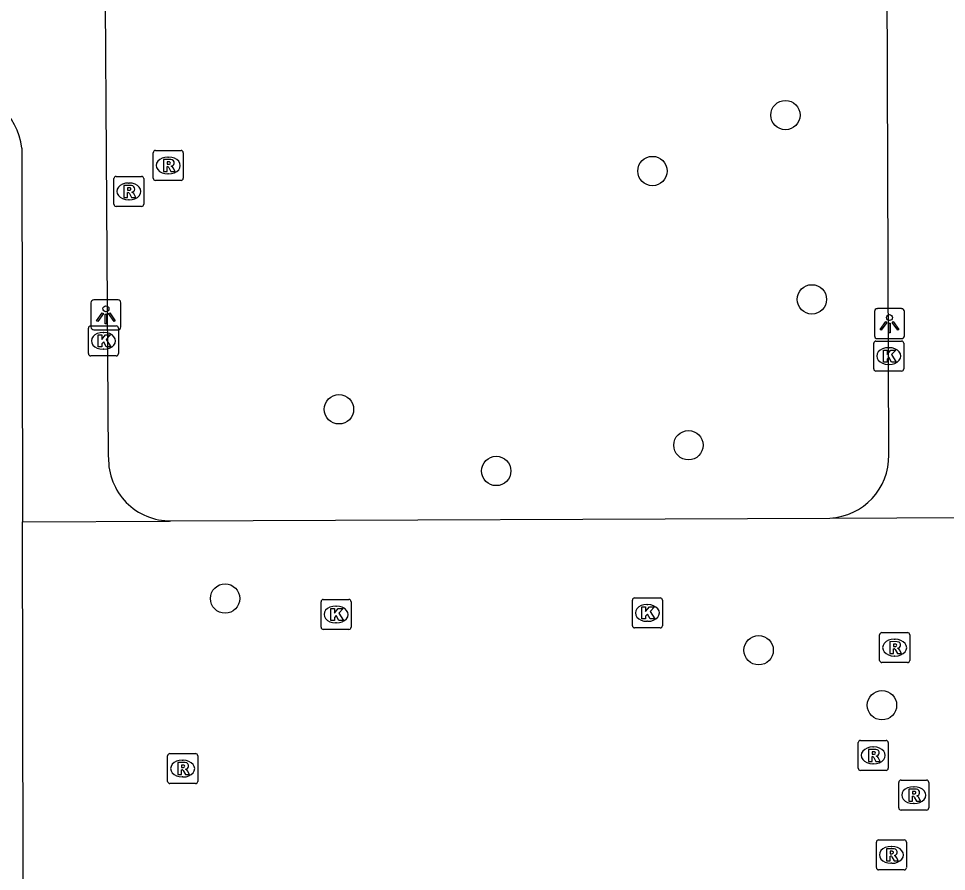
# Model space of a CAD drawing. Extents: x 160732 to 162105, y 387428 to 388479.
# Drawn here: x 161217.02 to 161247.96, y 388148.3 to 388176.73 of the extents above; entities that cross this region are included whole.
import ezdxf

# ---------------------------------------------------------------- set-up
doc = ezdxf.new("R2010")
doc.units = 0
for name, color, linetype in [('IMGEO_Boom', 7, 'Continuous'), ('IMGEO_Kolk', 7, 'Continuous'), ('IMGEO_Lichtpunt', 7, 'Continuous'), ('IMGEO_Rioolput', 7, 'Continuous'), ('IMGEO_Voetpad_open', 7, 'Continuous')]:
    doc.layers.add(name, color=color, linetype=linetype)

msp = doc.modelspace()

# ---------------------------------------------------------------- linework, layer by layer
at = {"layer": 'IMGEO_Boom'}
for centre in [(161242.588, 388173.51), (161238.152, 388171.645), (161243.471, 388167.368), (161227.702, 388163.704), (161239.355, 388162.508), (161232.945, 388161.649), (161223.905, 388157.399), (161241.695, 388155.675), (161245.807, 388153.843)]:
    msp.add_circle(centre, 0.489, dxfattribs=at)
at = {"layer": 'IMGEO_Kolk'}
for p, q in [((161219.348, 388165.559), (161219.348, 388166.411)), ((161219.423, 388166.485), (161220.275, 388166.485)), ((161220.349, 388166.411), (161220.349, 388165.559)), ((161219.836, 388166.265), (161219.861, 388166.265)), ((161219.859, 388165.705), (161219.834, 388165.705)), ((161245.532, 388165.052), (161245.532, 388165.904)), ((161245.607, 388165.978), (161246.459, 388165.978)), ((161246.02, 388165.758), (161246.045, 388165.758)), ((161246.533, 388165.904), (161246.533, 388165.052)), ((161220.275, 388165.485), (161219.423, 388165.485)), ((161246.043, 388165.198), (161246.018, 388165.198)), ((161246.459, 388164.978), (161245.607, 388164.978)), ((161227.179, 388157.367), (161228.031, 388157.367)), ((161237.483, 388156.493), (161237.483, 388157.345)), ((161237.558, 388157.419), (161238.41, 388157.419)), ((161238.484, 388157.345), (161238.484, 388156.493)), ((161227.104, 388156.441), (161227.104, 388157.293)), ((161227.592, 388157.147), (161227.617, 388157.147)), ((161228.105, 388157.293), (161228.105, 388156.441)), ((161237.971, 388157.199), (161237.996, 388157.199)), ((161227.615, 388156.587), (161227.59, 388156.587)), ((161238.41, 388156.419), (161237.558, 388156.419)), ((161237.994, 388156.639), (161237.969, 388156.639)), ((161228.031, 388156.367), (161227.179, 388156.367))]:
    msp.add_line(p, q, dxfattribs=at)
for points in [[(161219.348, 388165.559), (161219.348, 388166.411)], [(161219.423, 388166.485), (161220.275, 388166.485)], [(161220.349, 388166.411), (161220.349, 388165.559)], [(161219.669, 388166.185), (161219.792, 388166.185), (161219.792, 388166.034), (161219.922, 388166.185), (161220.086, 388166.185), (161219.94, 388166.034), (161220.093, 388165.785), (161219.941, 388165.785), (161219.856, 388165.949), (161219.792, 388165.882), (161219.792, 388165.785), (161219.669, 388165.785), (161219.669, 388166.185)], [(161245.532, 388165.052), (161245.532, 388165.904)], [(161245.607, 388165.978), (161246.459, 388165.978)], [(161245.853, 388165.678), (161245.976, 388165.678), (161245.976, 388165.527), (161246.106, 388165.678), (161246.27, 388165.678), (161246.124, 388165.527), (161246.277, 388165.278), (161246.125, 388165.278), (161246.04, 388165.442), (161245.976, 388165.375), (161245.976, 388165.278), (161245.853, 388165.278), (161245.853, 388165.678)], [(161246.533, 388165.904), (161246.533, 388165.052)], [(161220.275, 388165.485), (161219.423, 388165.485)], [(161246.459, 388164.978), (161245.607, 388164.978)], [(161227.179, 388157.367), (161228.031, 388157.367)], [(161237.483, 388156.493), (161237.483, 388157.345)], [(161237.558, 388157.419), (161238.41, 388157.419)], [(161238.484, 388157.345), (161238.484, 388156.493)], [(161227.104, 388156.441), (161227.104, 388157.293)], [(161227.425, 388157.067), (161227.548, 388157.067), (161227.548, 388156.916), (161227.678, 388157.067), (161227.842, 388157.067), (161227.696, 388156.916), (161227.849, 388156.667), (161227.697, 388156.667), (161227.612, 388156.831), (161227.548, 388156.764), (161227.548, 388156.667), (161227.425, 388156.667), (161227.425, 388157.067)], [(161228.105, 388157.293), (161228.105, 388156.441)], [(161237.804, 388157.119), (161237.927, 388157.119), (161237.927, 388156.968), (161238.057, 388157.119), (161238.221, 388157.119), (161238.075, 388156.968), (161238.228, 388156.719), (161238.076, 388156.719), (161237.991, 388156.883), (161237.927, 388156.816), (161237.927, 388156.719), (161237.804, 388156.719), (161237.804, 388157.119)], [(161238.41, 388156.419), (161237.558, 388156.419)], [(161228.031, 388156.367), (161227.179, 388156.367)]]:
    msp.add_lwpolyline(points, dxfattribs=at)
for centre, start, end in [((161219.425, 388166.409), 91.552, 178.448), ((161219.425, 388166.409), 91.552, 178.448), ((161220.273, 388166.409), 1.552, 88.448), ((161220.273, 388166.409), 1.552, 88.448), ((161245.609, 388165.902), 91.552, 178.448), ((161245.609, 388165.902), 91.552, 178.448), ((161246.457, 388165.902), 1.552, 88.448), ((161246.457, 388165.902), 1.552, 88.448), ((161219.425, 388165.561), 181.552, 268.448), ((161219.425, 388165.561), 181.552, 268.448), ((161220.273, 388165.561), 271.552, 358.448), ((161220.273, 388165.561), 271.552, 358.448), ((161245.609, 388165.054), 181.552, 268.448), ((161245.609, 388165.054), 181.552, 268.448), ((161246.457, 388165.054), 271.552, 358.448), ((161246.457, 388165.054), 271.552, 358.448), ((161227.181, 388157.291), 91.552, 178.448), ((161227.181, 388157.291), 91.552, 178.448), ((161228.029, 388157.291), 1.552, 88.448), ((161228.029, 388157.291), 1.552, 88.448), ((161237.56, 388157.343), 91.552, 178.448), ((161237.56, 388157.343), 91.552, 178.448), ((161238.408, 388157.343), 1.552, 88.448), ((161238.408, 388157.343), 1.552, 88.448), ((161227.181, 388156.443), 181.552, 268.448), ((161227.181, 388156.443), 181.552, 268.448), ((161228.029, 388156.443), 271.552, 358.448), ((161228.029, 388156.443), 271.552, 358.448), ((161237.56, 388156.495), 181.552, 268.448), ((161237.56, 388156.495), 181.552, 268.448), ((161238.408, 388156.495), 271.552, 358.448), ((161238.408, 388156.495), 271.552, 358.448)]:
    msp.add_arc(centre, 0.0765, start, end, dxfattribs=at)
for centre, major_axis, ratio, start_param, end_param in [((161219.835, 388165.985), (-0.387, 0.002), 0.722429, 4.712389, 7.853982), ((161219.86, 388165.985), (-0.39, 0.002), 0.717154, 1.570796, 4.712389), ((161246.019, 388165.478), (-0.387, 0.002), 0.722429, 4.712389, 7.853982), ((161246.044, 388165.478), (-0.39, 0.002), 0.717154, 1.570796, 4.712389), ((161227.591, 388156.867), (-0.387, 0.002), 0.722429, 4.712389, 7.853982), ((161227.616, 388156.867), (-0.39, 0.002), 0.717154, 1.570796, 4.712389), ((161237.97, 388156.919), (-0.387, 0.002), 0.722429, 4.712389, 7.853982), ((161237.995, 388156.919), (-0.39, 0.002), 0.717154, 1.570796, 4.712389)]:
    msp.add_ellipse(centre, major_axis=major_axis, ratio=ratio, start_param=start_param, end_param=end_param, dxfattribs=at)
at = {"layer": 'IMGEO_Lichtpunt'}
for p, q in [((161219.432, 388167.256), (161219.432, 388166.449)), ((161219.432, 388167.256), (161219.432, 388166.449)), ((161220.334, 388167.351), (161219.526, 388167.351)), ((161220.334, 388167.351), (161219.526, 388167.351)), ((161220.428, 388166.449), (161220.428, 388167.256)), ((161220.428, 388166.449), (161220.428, 388167.256)), ((161245.558, 388166.963), (161245.558, 388166.156)), ((161245.558, 388166.963), (161245.558, 388166.156)), ((161246.46, 388167.058), (161245.652, 388167.058)), ((161246.46, 388167.058), (161245.652, 388167.058)), ((161246.554, 388166.156), (161246.554, 388166.963)), ((161246.554, 388166.156), (161246.554, 388166.963)), ((161219.526, 388166.355), (161220.334, 388166.355)), ((161219.526, 388166.355), (161220.334, 388166.355)), ((161245.652, 388166.062), (161246.46, 388166.062)), ((161245.652, 388166.062), (161246.46, 388166.062))]:
    msp.add_line(p, q, dxfattribs=at)
for points in [[(161219.806, 388166.92), (161219.845, 388166.892), (161219.657, 388166.63), (161219.619, 388166.657), (161219.806, 388166.92)], [(161220.018, 388166.892), (161220.056, 388166.919), (161220.243, 388166.657), (161220.204, 388166.629), (161220.018, 388166.892)], [(161219.908, 388166.872), (161219.955, 388166.872), (161219.955, 388166.55), (161219.908, 388166.55), (161219.908, 388166.872)], [(161245.932, 388166.627), (161245.971, 388166.599), (161245.783, 388166.337), (161245.745, 388166.364), (161245.932, 388166.627)], [(161246.144, 388166.599), (161246.182, 388166.626), (161246.369, 388166.364), (161246.33, 388166.336), (161246.144, 388166.599)], [(161246.034, 388166.579), (161246.081, 388166.579), (161246.081, 388166.257), (161246.034, 388166.257), (161246.034, 388166.579)]]:
    msp.add_lwpolyline(points, dxfattribs=at)
for centre in [(161219.931, 388167.054), (161246.057, 388166.761)]:
    msp.add_circle(centre, 0.0994, dxfattribs=at)
for centre, start, end in [((161219.526, 388167.256), 90, 180), ((161219.526, 388167.256), 90, 180), ((161220.334, 388167.256), 0, 90), ((161220.334, 388167.256), 0, 90), ((161245.652, 388166.963), 90, 180), ((161245.652, 388166.963), 90, 180), ((161246.46, 388166.963), 0, 90), ((161246.46, 388166.963), 0, 90), ((161219.526, 388166.449), 180, 270), ((161219.526, 388166.449), 180, 270), ((161220.334, 388166.449), 270, 0), ((161220.334, 388166.449), 270, 360), ((161245.652, 388166.156), 180, 270), ((161245.652, 388166.156), 180, 270), ((161246.46, 388166.156), 270, 0), ((161246.46, 388166.156), 270, 360)]:
    msp.add_arc(centre, 0.0946, start, end, dxfattribs=at)
at = {"layer": 'IMGEO_Rioolput'}
for p, q in [((161221.509, 388171.404), (161221.509, 388172.256)), ((161221.584, 388172.33), (161222.436, 388172.33)), ((161222.51, 388172.256), (161222.51, 388171.404)), ((161221.997, 388172.11), (161222.022, 388172.11)), ((161220.194, 388170.539), (161220.194, 388171.391)), ((161220.269, 388171.465), (161221.121, 388171.465)), ((161220.682, 388171.245), (161220.707, 388171.245)), ((161221.195, 388171.391), (161221.195, 388170.539)), ((161222.436, 388171.33), (161221.584, 388171.33)), ((161222.02, 388171.55), (161221.995, 388171.55)), ((161220.705, 388170.685), (161220.68, 388170.685)), ((161221.121, 388170.465), (161220.269, 388170.465)), ((161245.729, 388155.337), (161245.729, 388156.189)), ((161245.804, 388156.263), (161246.656, 388156.263)), ((161246.73, 388156.189), (161246.73, 388155.337)), ((161246.217, 388156.043), (161246.242, 388156.043)), ((161246.24, 388155.483), (161246.215, 388155.483)), ((161246.656, 388155.263), (161245.804, 388155.263)), ((161245.015, 388151.746), (161245.015, 388152.598)), ((161245.09, 388152.672), (161245.942, 388152.672)), ((161245.503, 388152.452), (161245.528, 388152.452)), ((161246.016, 388152.598), (161246.016, 388151.746)), ((161221.989, 388151.306), (161221.989, 388152.158)), ((161222.064, 388152.232), (161222.916, 388152.232)), ((161222.99, 388152.158), (161222.99, 388151.306)), ((161222.477, 388152.012), (161222.502, 388152.012)), ((161245.526, 388151.892), (161245.501, 388151.892)), ((161222.5, 388151.452), (161222.475, 388151.452)), ((161245.942, 388151.672), (161245.09, 388151.672)), ((161222.916, 388151.232), (161222.064, 388151.232)), ((161246.366, 388150.421), (161246.366, 388151.273)), ((161246.441, 388151.347), (161247.293, 388151.347)), ((161247.367, 388151.273), (161247.367, 388150.421)), ((161246.854, 388151.127), (161246.879, 388151.127)), ((161246.877, 388150.567), (161246.852, 388150.567)), ((161247.293, 388150.347), (161246.441, 388150.347)), ((161245.621, 388148.43), (161245.621, 388149.282)), ((161245.696, 388149.356), (161246.548, 388149.356)), ((161246.622, 388149.282), (161246.622, 388148.43)), ((161246.109, 388149.136), (161246.134, 388149.136)), ((161246.548, 388148.356), (161245.696, 388148.356)), ((161246.132, 388148.576), (161246.107, 388148.576))]:
    msp.add_line(p, q, dxfattribs=at)
for points in [[(161221.509, 388171.404), (161221.509, 388172.256)], [(161221.584, 388172.33), (161222.436, 388172.33)], [(161222.51, 388172.256), (161222.51, 388171.404)], [(161222.098, 388172.028), (161221.846, 388172.03), (161221.846, 388171.63)], [(161222.024, 388171.949), (161221.97, 388171.949), (161221.97, 388171.868)], [(161221.97, 388171.868), (161222.022, 388171.868)], [(161221.846, 388171.63), (161221.97, 388171.63), (161221.97, 388171.792), (161221.981, 388171.792)], [(161222.028, 388171.763), (161222.099, 388171.63), (161222.239, 388171.63), (161222.174, 388171.756)], [(161220.194, 388170.539), (161220.194, 388171.391)], [(161220.269, 388171.465), (161221.121, 388171.465)], [(161221.195, 388171.391), (161221.195, 388170.539)], [(161222.436, 388171.33), (161221.584, 388171.33)], [(161220.783, 388171.163), (161220.531, 388171.165), (161220.531, 388170.765)], [(161220.709, 388171.084), (161220.655, 388171.084), (161220.655, 388171.003)], [(161220.655, 388171.003), (161220.707, 388171.003)], [(161220.531, 388170.765), (161220.655, 388170.765), (161220.655, 388170.927), (161220.666, 388170.927)], [(161220.713, 388170.898), (161220.784, 388170.765), (161220.924, 388170.765), (161220.859, 388170.891)], [(161221.121, 388170.465), (161220.269, 388170.465)], [(161245.729, 388155.337), (161245.729, 388156.189)], [(161245.804, 388156.263), (161246.656, 388156.263)], [(161246.73, 388156.189), (161246.73, 388155.337)], [(161246.318, 388155.961), (161246.066, 388155.963), (161246.066, 388155.563)], [(161246.244, 388155.882), (161246.19, 388155.882), (161246.19, 388155.801)], [(161246.19, 388155.801), (161246.242, 388155.801)], [(161246.066, 388155.563), (161246.19, 388155.563), (161246.19, 388155.725), (161246.201, 388155.725)], [(161246.248, 388155.696), (161246.319, 388155.563), (161246.459, 388155.563), (161246.394, 388155.689)], [(161246.656, 388155.263), (161245.804, 388155.263)], [(161245.015, 388151.746), (161245.015, 388152.598)], [(161245.09, 388152.672), (161245.942, 388152.672)], [(161245.604, 388152.37), (161245.352, 388152.372), (161245.352, 388151.972)], [(161246.016, 388152.598), (161246.016, 388151.746)], [(161221.989, 388151.306), (161221.989, 388152.158)], [(161222.064, 388152.232), (161222.916, 388152.232)], [(161222.99, 388152.158), (161222.99, 388151.306)], [(161245.352, 388151.972), (161245.476, 388151.972), (161245.476, 388152.134), (161245.487, 388152.134)], [(161245.53, 388152.291), (161245.476, 388152.291), (161245.476, 388152.21)], [(161245.476, 388152.21), (161245.528, 388152.21)], [(161245.534, 388152.105), (161245.605, 388151.972), (161245.745, 388151.972), (161245.68, 388152.098)], [(161222.578, 388151.93), (161222.326, 388151.932), (161222.326, 388151.532)], [(161222.504, 388151.851), (161222.45, 388151.851), (161222.45, 388151.77)], [(161222.45, 388151.77), (161222.502, 388151.77)], [(161222.326, 388151.532), (161222.45, 388151.532), (161222.45, 388151.694), (161222.461, 388151.694)], [(161222.508, 388151.665), (161222.579, 388151.532), (161222.719, 388151.532), (161222.654, 388151.658)], [(161245.942, 388151.672), (161245.09, 388151.672)], [(161222.916, 388151.232), (161222.064, 388151.232)], [(161246.366, 388150.421), (161246.366, 388151.273)], [(161246.441, 388151.347), (161247.293, 388151.347)], [(161247.367, 388151.273), (161247.367, 388150.421)], [(161246.955, 388151.045), (161246.703, 388151.047), (161246.703, 388150.647)], [(161246.881, 388150.966), (161246.827, 388150.966), (161246.827, 388150.885)], [(161246.827, 388150.885), (161246.879, 388150.885)], [(161246.703, 388150.647), (161246.827, 388150.647), (161246.827, 388150.809), (161246.838, 388150.809)], [(161246.885, 388150.78), (161246.956, 388150.647), (161247.096, 388150.647), (161247.031, 388150.773)], [(161247.293, 388150.347), (161246.441, 388150.347)], [(161245.621, 388148.43), (161245.621, 388149.282)], [(161245.696, 388149.356), (161246.548, 388149.356)], [(161246.622, 388149.282), (161246.622, 388148.43)], [(161246.21, 388149.054), (161245.958, 388149.056), (161245.958, 388148.656)], [(161246.136, 388148.975), (161246.082, 388148.975), (161246.082, 388148.894)], [(161245.958, 388148.656), (161246.082, 388148.656), (161246.082, 388148.818), (161246.093, 388148.818)], [(161246.082, 388148.894), (161246.134, 388148.894)], [(161246.14, 388148.789), (161246.211, 388148.656), (161246.351, 388148.656), (161246.286, 388148.782)], [(161246.548, 388148.356), (161245.696, 388148.356)]]:
    msp.add_lwpolyline(points, dxfattribs=at)
for centre, radius, start, end in [((161221.586, 388172.254), 0.0765, 91.552, 178.448), ((161221.586, 388172.254), 0.0765, 91.552, 178.448), ((161222.434, 388172.254), 0.0765, 1.552, 88.448), ((161222.434, 388172.254), 0.0765, 1.552, 88.448), ((161222.006, 388172.057), 0.19, 274.7715, 282.9687), ((161222.03, 388171.853), 0.0964, 77.0061, 93.1865), ((161222.044, 388171.91), 0.0378, 276.6634, 79.6772), ((161222.097, 388171.918), 0.109, 350.3612, 89.416), ((161222.095, 388171.918), 0.112, 277.5842, 350.9817), ((161221.98, 388171.739), 0.0533, 26.0293, 88.6989), ((161222.079, 388171.703), 0.108, 29.5134, 73.7905), ((161220.271, 388171.389), 0.0765, 91.552, 178.448), ((161220.271, 388171.389), 0.0765, 91.552, 178.448), ((161221.119, 388171.389), 0.0765, 1.552, 88.448), ((161221.119, 388171.389), 0.0765, 1.552, 88.448), ((161221.586, 388171.406), 0.0765, 181.552, 268.448), ((161221.586, 388171.406), 0.0765, 181.552, 268.448), ((161222.434, 388171.406), 0.0765, 271.552, 358.448), ((161222.434, 388171.406), 0.0765, 271.552, 358.448), ((161220.691, 388171.192), 0.19, 274.7715, 282.9687), ((161220.715, 388170.988), 0.0964, 77.0061, 93.1865), ((161220.729, 388171.045), 0.0378, 276.6634, 79.6772), ((161220.782, 388171.053), 0.109, 350.3612, 89.416), ((161220.78, 388171.053), 0.112, 277.5842, 350.9817), ((161220.764, 388170.838), 0.108, 29.5134, 73.7905), ((161220.665, 388170.874), 0.0533, 26.0293, 88.6989), ((161220.271, 388170.541), 0.0765, 181.552, 268.448), ((161220.271, 388170.541), 0.0765, 181.552, 268.448), ((161221.119, 388170.541), 0.0765, 271.552, 358.448), ((161221.119, 388170.541), 0.0765, 271.552, 358.448), ((161245.806, 388156.187), 0.0765, 91.552, 178.448), ((161245.806, 388156.187), 0.0765, 91.552, 178.448), ((161246.654, 388156.187), 0.0765, 1.552, 88.448), ((161246.654, 388156.187), 0.0765, 1.552, 88.448), ((161246.226, 388155.99), 0.19, 274.7715, 282.9687), ((161246.25, 388155.786), 0.0964, 77.0061, 93.1865), ((161246.264, 388155.843), 0.0378, 276.6634, 79.6772), ((161246.317, 388155.851), 0.109, 350.3612, 89.416), ((161246.315, 388155.851), 0.112, 277.5842, 350.9817), ((161246.2, 388155.672), 0.0533, 26.0293, 88.6989), ((161246.299, 388155.636), 0.108, 29.5134, 73.7905), ((161245.806, 388155.339), 0.0765, 181.552, 268.448), ((161245.806, 388155.339), 0.0765, 181.552, 268.448), ((161246.654, 388155.339), 0.0765, 271.552, 358.448), ((161246.654, 388155.339), 0.0765, 271.552, 358.448), ((161245.092, 388152.596), 0.0765, 91.552, 178.448), ((161245.092, 388152.596), 0.0765, 91.552, 178.448), ((161245.94, 388152.596), 0.0765, 1.552, 88.448), ((161245.94, 388152.596), 0.0765, 1.552, 88.448), ((161222.066, 388152.156), 0.0765, 91.552, 178.448), ((161222.066, 388152.156), 0.0765, 91.552, 178.448), ((161222.914, 388152.156), 0.0765, 1.552, 88.448), ((161222.914, 388152.156), 0.0765, 1.552, 88.448), ((161245.486, 388152.081), 0.0533, 26.0293, 88.6989), ((161245.512, 388152.399), 0.19, 274.7715, 282.9687), ((161245.536, 388152.195), 0.0964, 77.0061, 93.1865), ((161245.55, 388152.252), 0.0378, 276.6634, 79.6772), ((161245.603, 388152.26), 0.109, 350.3612, 89.416), ((161245.601, 388152.26), 0.112, 277.5842, 350.9817), ((161245.585, 388152.045), 0.108, 29.5134, 73.7905), ((161222.486, 388151.959), 0.19, 274.7715, 282.9687), ((161222.51, 388151.755), 0.0964, 77.0061, 93.1865), ((161222.524, 388151.812), 0.0378, 276.6634, 79.6772), ((161222.577, 388151.82), 0.109, 350.3612, 89.416), ((161222.575, 388151.82), 0.112, 277.5842, 350.9817), ((161222.46, 388151.641), 0.0533, 26.0293, 88.6989), ((161222.559, 388151.605), 0.108, 29.5134, 73.7905), ((161245.092, 388151.748), 0.0765, 181.552, 268.448), ((161245.092, 388151.748), 0.0765, 181.552, 268.448), ((161245.94, 388151.748), 0.0765, 271.552, 358.448), ((161245.94, 388151.748), 0.0765, 271.552, 358.448), ((161222.066, 388151.308), 0.0765, 181.552, 268.448), ((161222.066, 388151.308), 0.0765, 181.552, 268.448), ((161222.914, 388151.308), 0.0765, 271.552, 358.448), ((161222.914, 388151.308), 0.0765, 271.552, 358.448), ((161246.443, 388151.271), 0.0765, 91.552, 178.448), ((161246.443, 388151.271), 0.0765, 91.552, 178.448), ((161247.291, 388151.271), 0.0765, 1.552, 88.448), ((161247.291, 388151.271), 0.0765, 1.552, 88.448), ((161246.863, 388151.074), 0.19, 274.7715, 282.9687), ((161246.887, 388150.87), 0.0964, 77.0061, 93.1865), ((161246.901, 388150.927), 0.0378, 276.6634, 79.6772), ((161246.954, 388150.935), 0.109, 350.3612, 89.416), ((161246.952, 388150.935), 0.112, 277.5842, 350.9817), ((161246.837, 388150.756), 0.0533, 26.0293, 88.6989), ((161246.936, 388150.72), 0.108, 29.5134, 73.7905), ((161246.443, 388150.423), 0.0765, 181.552, 268.448), ((161246.443, 388150.423), 0.0765, 181.552, 268.448), ((161247.291, 388150.423), 0.0765, 271.552, 358.448), ((161247.291, 388150.423), 0.0765, 271.552, 358.448), ((161245.698, 388149.28), 0.0765, 91.552, 178.448), ((161245.698, 388149.28), 0.0765, 91.552, 178.448), ((161246.546, 388149.28), 0.0765, 1.552, 88.448), ((161246.546, 388149.28), 0.0765, 1.552, 88.448), ((161246.142, 388148.879), 0.0964, 77.0061, 93.1865), ((161246.156, 388148.936), 0.0378, 276.6634, 79.6772), ((161246.209, 388148.944), 0.109, 350.3612, 89.416), ((161246.092, 388148.765), 0.0533, 26.0293, 88.6989), ((161246.118, 388149.083), 0.19, 274.7715, 282.9687), ((161246.207, 388148.944), 0.112, 277.5842, 350.9817), ((161246.191, 388148.729), 0.108, 29.5134, 73.7905), ((161245.698, 388148.432), 0.0765, 181.552, 268.448), ((161245.698, 388148.432), 0.0765, 181.552, 268.448), ((161246.546, 388148.432), 0.0765, 271.552, 358.448), ((161246.546, 388148.432), 0.0765, 271.552, 358.448)]:
    msp.add_arc(centre, radius, start, end, dxfattribs=at)
for centre, major_axis, ratio, start_param, end_param in [((161221.996, 388171.83), (-0.387, 0.002), 0.722429, 4.712389, 7.853982), ((161222.021, 388171.83), (-0.39, 0.002), 0.717154, 1.570796, 4.712389), ((161220.681, 388170.965), (-0.387, 0.002), 0.722429, 4.712389, 7.853982), ((161220.706, 388170.965), (-0.39, 0.002), 0.717154, 1.570796, 4.712389), ((161246.216, 388155.763), (-0.387, 0.002), 0.722429, 4.712389, 7.853982), ((161246.241, 388155.763), (-0.39, 0.002), 0.717154, 1.570796, 4.712389), ((161245.502, 388152.172), (-0.387, 0.002), 0.722429, 4.712389, 7.853982), ((161245.527, 388152.172), (-0.39, 0.002), 0.717154, 1.570796, 4.712389), ((161222.476, 388151.732), (-0.387, 0.002), 0.722429, 4.712389, 7.853982), ((161222.501, 388151.732), (-0.39, 0.002), 0.717154, 1.570796, 4.712389), ((161246.853, 388150.847), (-0.387, 0.002), 0.722429, 4.712389, 7.853982), ((161246.878, 388150.847), (-0.39, 0.002), 0.717154, 1.570796, 4.712389), ((161246.108, 388148.856), (-0.387, 0.002), 0.722429, 4.712389, 7.853982), ((161246.133, 388148.856), (-0.39, 0.002), 0.717154, 1.570796, 4.712389)]:
    msp.add_ellipse(centre, major_axis=major_axis, ratio=ratio, start_param=start_param, end_param=end_param, dxfattribs=at)
at = {"layer": 'IMGEO_Voetpad_open'}
for points in [[(161246.034, 388162.184), (161245.947, 388187.422)], [(161220.017, 388162.104), (161219.846, 388187.316)], [(161217.132, 388172.408), (161217.154, 388159.956)], [(161244.065, 388160.078), (161250.777, 388160.108), (161250.871, 388160.115)], [(161217.154, 388159.956), (161222.052, 388159.98), (161222.1, 388159.985)], [(161217.185, 388142.591), (161217.154, 388159.956)], [(161222.1, 388159.985), (161244.065, 388160.078)]]:
    msp.add_lwpolyline(points, dxfattribs=at)
for centre, radius, start, end in [((161214.863, 388172.119), 2.287, 7.2509, 88.5174), ((161222.08, 388162.048), 2.063, 178.4546, 270.5637), ((161243.967, 388162.143), 2.067, 272.7185, 1.1326)]:
    msp.add_arc(centre, radius, start, end, dxfattribs=at)

doc.saveas('drawing.dxf')
